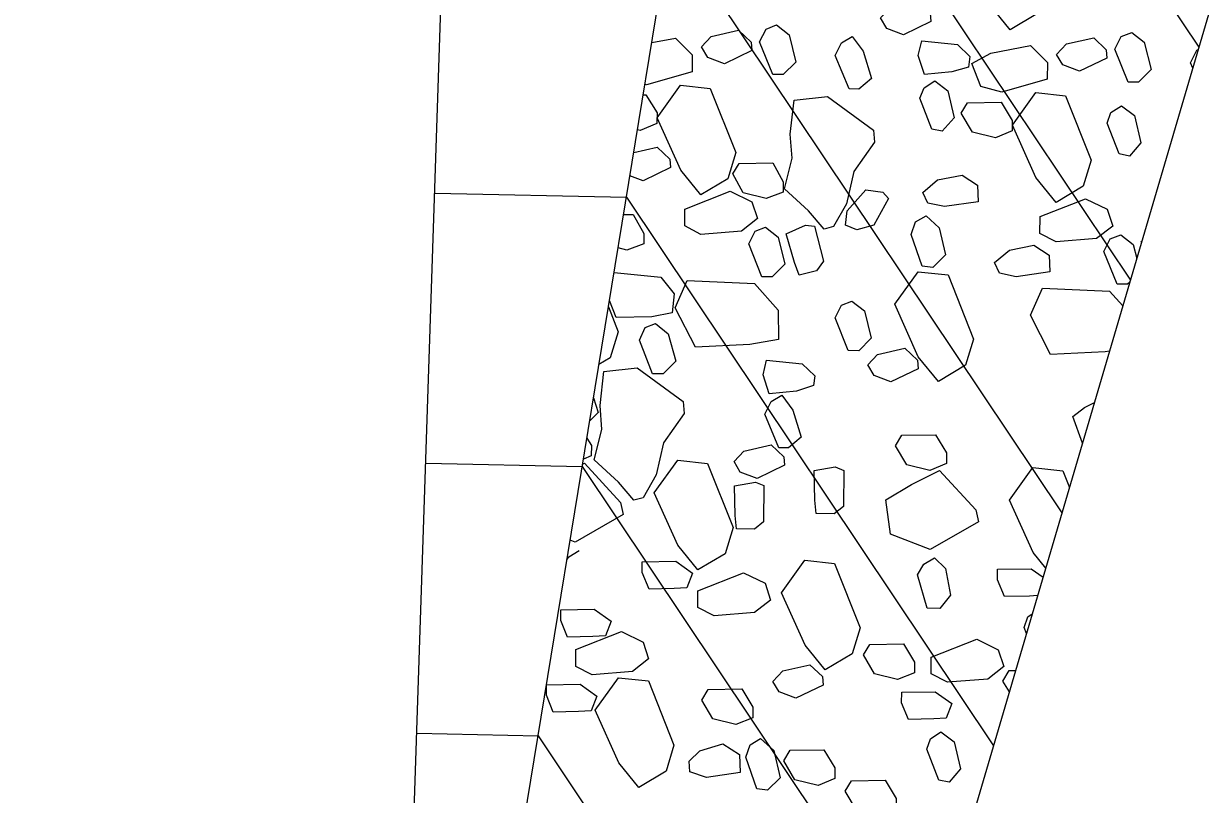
# Model space of a CAD drawing. Extents: x 2384780 to 2405432, y 547869 to 573706.
# Drawn here: x 2395714.42 to 2395746.01, y 553749.39 to 553770.06 of the extents above; entities that cross this region are included whole.
import ezdxf

# ---------------------------------------------------------------- set-up
doc = ezdxf.new("R2010")
doc.units = 0
for name, color, linetype in [('Old_Level_1', 7, 'Continuous'), ('Old_Level_10', 7, 'Continuous'), ('Old_Level_56', 7, 'Continuous'), ('Old_Level_63', 7, 'Continuous')]:
    doc.layers.add(name, color=color, linetype=linetype)

msp = doc.modelspace()

# ---------------------------------------------------------------- linework, layer by layer
at = {"layer": 'Old_Level_1'}
msp.add_line((2395756.774, 553806.246), (2395733.132, 553725.867), dxfattribs=at)
at = {"layer": 'Old_Level_10'}
for p, q in [((2395734.141, 553787.066), (2395745.945, 553769.428)), ((2395732.956, 553779.846), (2395744.108, 553763.183)), ((2395731.772, 553772.626), (2395742.271, 553756.938)), ((2395730.588, 553765.405), (2395740.434, 553750.693)), ((2395729.404, 553758.185), (2395738.597, 553744.448)), ((2395728.219, 553750.965), (2395736.76, 553738.203))]:
    msp.add_line(p, q, dxfattribs=at)
for points in [[(2395740.883, 553769.895), (2395740.345, 553770.557), (2395739.712, 553771.963), (2395740.34, 553772.837), (2395741.141, 553772.749), (2395741.824, 553771.028), (2395741.613, 553770.327), (2395740.883, 553769.895)], [(2395737.407, 553770.212), (2395737.67, 553770.493), (2395738.402, 553770.659), (2395738.738, 553770.339), (2395738.757, 553770.114), (2395738.024, 553769.76), (2395737.575, 553769.931), (2395737.407, 553770.212)], [(2395732.601, 553769.434), (2395732.864, 553769.715), (2395733.596, 553769.88), (2395733.933, 553769.56), (2395733.95, 553769.335), (2395733.218, 553768.981), (2395732.769, 553769.152), (2395732.601, 553769.434)], [(2395734.615, 553770.024), (2395734.951, 553769.76), (2395735.136, 553769.028), (2395734.797, 553768.693), (2395734.517, 553768.693), (2395734.163, 553769.575), (2395734.334, 553769.913), (2395734.615, 553770.024)], [(2395744.143, 553769.823), (2395744.479, 553769.559), (2395744.664, 553768.827), (2395744.325, 553768.492), (2395744.045, 553768.492), (2395743.691, 553769.374), (2395743.862, 553769.712), (2395744.143, 553769.823)], [(2395731.268, 553769.551), (2395731.904, 553769.672), (2395732.353, 553769.22), (2395732.351, 553768.77), (2395731.131, 553768.419), (2395731.084, 553768.432)], [(2395736.641, 553769.712), (2395736.94, 553769.318), (2395737.163, 553768.586), (2395736.824, 553768.306), (2395736.561, 553768.307), (2395736.189, 553769.208), (2395736.36, 553769.545), (2395736.641, 553769.712)], [(2395739.766, 553768.895), (2395739.315, 553768.766), (2395738.584, 553768.694), (2395738.417, 553769.201), (2395738.512, 553769.595), (2395739.468, 553769.497), (2395739.804, 553769.177), (2395739.766, 553768.895)], [(2395739.856, 553768.988), (2395740.363, 553769.267), (2395741.432, 553769.471), (2395741.881, 553769.019), (2395741.879, 553768.569), (2395740.66, 553768.218), (2395740.098, 553768.369), (2395739.856, 553768.988)], [(2395742.129, 553769.233), (2395742.392, 553769.514), (2395743.124, 553769.679), (2395743.461, 553769.359), (2395743.479, 553769.134), (2395742.746, 553768.78), (2395742.297, 553768.951), (2395742.129, 553769.233)], [(2395745.778, 553768.861), (2395745.718, 553769.007), (2395745.888, 553769.344), (2395745.927, 553769.367)], [(2395738.858, 553768.525), (2395739.213, 553768.26), (2395739.38, 553767.529), (2395739.059, 553767.174), (2395738.778, 553767.231), (2395738.462, 553768.058), (2395738.576, 553768.338), (2395738.858, 553768.525)], [(2395732.584, 553765.468), (2395732.045, 553766.13), (2395731.413, 553767.535), (2395732.04, 553768.41), (2395732.84, 553768.321), (2395733.524, 553766.601), (2395733.312, 553765.9), (2395732.584, 553765.468)], [(2395742.112, 553765.267), (2395741.573, 553765.929), (2395740.941, 553767.334), (2395741.568, 553768.209), (2395742.368, 553768.12), (2395743.052, 553766.4), (2395742.84, 553765.699), (2395742.112, 553765.267)], [(2395731.038, 553768.151), (2395731.111, 553768.152), (2395731.41, 553767.664), (2395731.408, 553767.383)], [(2395735.984, 553768.104), (2395737.218, 553767.199), (2395737.245, 553766.877), (2395736.689, 553766.094), (2395736.489, 553765.229), (2395736.145, 553764.615), (2395735.89, 553764.552), (2395735.477, 553765.035), (2395734.831, 553765.632), (2395735.038, 553766.449), (2395734.985, 553767.095), (2395735.086, 553768.004), (2395735.984, 553768.104)], [(2395740.936, 553767.182), (2395740.485, 553766.995), (2395739.868, 553767.149), (2395739.569, 553767.655), (2395739.739, 553767.937), (2395740.639, 553767.951), (2395740.938, 553767.463), (2395740.936, 553767.182)], [(2395743.864, 553767.859), (2395744.219, 553767.595), (2395744.385, 553766.863), (2395744.084, 553766.508), (2395743.803, 553766.566), (2395743.487, 553767.391), (2395743.582, 553767.672), (2395743.864, 553767.859)], [(2395731.408, 553767.383), (2395730.958, 553767.196), (2395730.885, 553767.215)], [(2395730.784, 553766.602), (2395731.416, 553766.745), (2395731.752, 553766.426), (2395731.771, 553766.2), (2395731.037, 553765.846), (2395730.682, 553765.981)], [(2395734.792, 553765.537), (2395734.342, 553765.37), (2395733.723, 553765.522), (2395733.444, 553766.029), (2395733.613, 553766.31), (2395734.513, 553766.326), (2395734.793, 553765.819), (2395734.792, 553765.537)], [(2395738.542, 553765.531), (2395738.937, 553765.867), (2395739.593, 553765.996), (2395740.005, 553765.732), (2395740.022, 553765.282), (2395739.122, 553765.154), (2395738.672, 553765.249), (2395738.542, 553765.531)], [(2395734.104, 553764.833), (2395733.672, 553764.497), (2395732.589, 553764.408), (2395732.153, 553764.634), (2395732.155, 553765.084), (2395733.376, 553765.566), (2395733.956, 553765.284), (2395734.104, 553764.833)], [(2395736.465, 553764.657), (2395736.514, 553765.039), (2395737.01, 553765.602), (2395737.47, 553765.54), (2395737.616, 553765.368), (2395737.23, 553764.651), (2395736.766, 553764.527), (2395736.465, 553764.657)], [(2395743.632, 553764.632), (2395743.2, 553764.296), (2395742.117, 553764.207), (2395741.681, 553764.433), (2395741.683, 553764.883), (2395742.904, 553765.365), (2395743.484, 553765.083), (2395743.632, 553764.632)], [(2395730.511, 553764.937), (2395730.775, 553764.941), (2395731.055, 553764.434), (2395731.054, 553764.152)], [(2395738.625, 553764.908), (2395738.981, 553764.588), (2395739.146, 553763.856), (2395738.808, 553763.52), (2395738.526, 553763.558), (2395738.229, 553764.403), (2395738.343, 553764.74), (2395738.625, 553764.908)], [(2395734.32, 553764.601), (2395734.657, 553764.337), (2395734.842, 553763.605), (2395734.503, 553763.27), (2395734.222, 553763.27), (2395733.869, 553764.152), (2395734.039, 553764.49), (2395734.32, 553764.601)], [(2395735.221, 553763.318), (2395735.095, 553763.656), (2395734.872, 553764.422), (2395735.394, 553764.659), (2395735.637, 553764.628), (2395735.875, 553763.689), (2395735.69, 553763.432), (2395735.221, 553763.318)], [(2395744.092, 553763.129), (2395744.031, 553763.069), (2395743.75, 553763.069), (2395743.397, 553763.951), (2395743.567, 553764.289), (2395743.848, 553764.4)], [(2395743.848, 553764.4), (2395744.185, 553764.136), (2395744.279, 553763.765)], [(2395731.054, 553764.152), (2395730.604, 553763.986), (2395730.365, 553764.044)], [(2395740.465, 553763.651), (2395740.86, 553763.987), (2395741.517, 553764.116), (2395741.928, 553763.851), (2395741.945, 553763.402), (2395741.045, 553763.274), (2395740.595, 553763.369), (2395740.465, 553763.651)], [(2395744.407, 553764.199), (2395744.4, 553764.221), (2395744.415, 553764.228)], [(2395730.257, 553763.385), (2395731.517, 553763.263), (2395731.872, 553762.812), (2395731.814, 553762.306)], [(2395734.672, 553761.586), (2395733.903, 553761.458), (2395732.44, 553761.388), (2395731.9, 553762.44), (2395732.222, 553763.17), (2395734.022, 553763.088), (2395734.657, 553762.374), (2395734.672, 553761.586)], [(2395738.957, 553760.466), (2395738.419, 553761.127), (2395737.786, 553762.533), (2395738.414, 553763.407), (2395739.215, 553763.319), (2395739.898, 553761.598), (2395739.686, 553760.898), (2395738.957, 553760.466)], [(2395743.547, 553761.276), (2395743.431, 553761.257), (2395741.968, 553761.187), (2395741.429, 553762.239), (2395741.75, 553762.969), (2395743.55, 553762.887), (2395743.904, 553762.489)], [(2395731.814, 553762.306), (2395731.27, 553762.195), (2395730.314, 553762.18), (2395730.133, 553762.632)], [(2395736.637, 553762.621), (2395736.973, 553762.357), (2395737.158, 553761.625), (2395736.82, 553761.289), (2395736.539, 553761.29), (2395736.185, 553762.172), (2395736.355, 553762.51), (2395736.637, 553762.621)], [(2395730.106, 553762.465), (2395730.37, 553761.799), (2395730.158, 553761.099), (2395729.851, 553760.917)], [(2395731.372, 553762.022), (2395731.709, 553761.739), (2395731.913, 553761.007), (2395731.574, 553760.671), (2395731.293, 553760.672), (2395730.94, 553761.573), (2395731.091, 553761.91), (2395731.372, 553762.022)], [(2395737.065, 553760.907), (2395737.328, 553761.187), (2395738.06, 553761.353), (2395738.397, 553761.033), (2395738.415, 553760.807), (2395737.681, 553760.454), (2395737.232, 553760.625), (2395737.065, 553760.907)], [(2395735.603, 553760.353), (2395735.152, 553760.205), (2395734.42, 553760.132), (2395734.253, 553760.639), (2395734.349, 553761.033), (2395735.305, 553760.936), (2395735.641, 553760.615), (2395735.603, 553760.353)], [(2395730.879, 553760.832), (2395732.113, 553759.928), (2395732.141, 553759.606), (2395731.584, 553758.822), (2395731.385, 553757.958), (2395731.04, 553757.344), (2395730.786, 553757.281), (2395730.373, 553757.763), (2395729.726, 553758.361), (2395729.934, 553759.179), (2395729.881, 553759.824), (2395729.981, 553760.733), (2395730.879, 553760.832)], [(2395729.706, 553760.027), (2395729.832, 553759.634), (2395729.604, 553759.409)], [(2395734.757, 553760.093), (2395735.056, 553759.699), (2395735.279, 553758.967), (2395734.941, 553758.687), (2395734.677, 553758.688), (2395734.306, 553759.589), (2395734.476, 553759.926), (2395734.757, 553760.093)], [(2395742.822, 553758.812), (2395742.56, 553759.524), (2395742.88, 553759.767), (2395743.141, 553759.896)], [(2395739.177, 553758.266), (2395738.726, 553758.08), (2395738.108, 553758.233), (2395737.81, 553758.74), (2395737.98, 553759.021), (2395738.88, 553759.036), (2395739.178, 553758.547), (2395739.177, 553758.266)], [(2395729.529, 553758.948), (2395729.65, 553758.748), (2395729.648, 553758.467)], [(2395733.476, 553758.317), (2395733.74, 553758.598), (2395734.472, 553758.764), (2395734.808, 553758.444), (2395734.826, 553758.218), (2395734.093, 553757.864), (2395733.644, 553758.035), (2395733.476, 553758.317)], [(2395729.648, 553758.467), (2395729.435, 553758.379)], [(2395729.414, 553758.25), (2395729.463, 553758.274), (2395730.433, 553757.22), (2395730.506, 553756.899), (2395729.212, 553756.157), (2395729.079, 553756.209)], [(2395732.509, 553755.414), (2395731.97, 553756.076), (2395731.337, 553757.481), (2395731.965, 553758.356), (2395732.766, 553758.268), (2395733.449, 553756.547), (2395733.238, 553755.846), (2395732.509, 553755.414)], [(2395735.681, 553756.921), (2395735.644, 553757.28), (2395735.627, 553758.078), (2395736.192, 553758.173), (2395736.419, 553758.081), (2395736.408, 553757.111), (2395736.163, 553756.911), (2395735.681, 553756.921)], [(2395741.836, 553755.46), (2395741.498, 553755.875), (2395740.865, 553757.28), (2395741.493, 553758.155), (2395742.294, 553758.067), (2395742.471, 553757.62)], [(2395733.541, 553756.511), (2395733.505, 553756.871), (2395733.487, 553757.669), (2395734.052, 553757.764), (2395734.279, 553757.672), (2395734.268, 553756.702), (2395734.024, 553756.502), (2395733.541, 553756.511)], [(2395737.544, 553757.292), (2395738.24, 553757.702), (2395738.991, 553758.073), (2395739.962, 553757.019), (2395740.034, 553756.698), (2395738.74, 553755.956), (2395737.672, 553756.373), (2395737.544, 553757.292)], [(2395728.993, 553755.684), (2395729.042, 553755.764), (2395729.324, 553755.932)], [(2395732.212, 553754.93), (2395731.874, 553754.912), (2395731.199, 553754.896), (2395731.013, 553755.346), (2395731.015, 553755.628), (2395731.914, 553755.643), (2395732.364, 553755.323), (2395732.212, 553754.93)], [(2395735.918, 553752.73), (2395735.38, 553753.391), (2395734.747, 553754.797), (2395735.374, 553755.671), (2395736.175, 553755.583), (2395736.859, 553753.862), (2395736.647, 553753.162), (2395735.918, 553752.73)], [(2395738.852, 553755.731), (2395739.151, 553755.448), (2395739.28, 553754.736), (2395738.997, 553754.381), (2395738.66, 553754.382), (2395738.4, 553755.283), (2395738.57, 553755.563), (2395738.852, 553755.731)], [(2395734.456, 553754.601), (2395734.024, 553754.265), (2395732.942, 553754.177), (2395732.505, 553754.402), (2395732.507, 553754.852), (2395733.728, 553755.334), (2395734.308, 553755.052), (2395734.456, 553754.601)], [(2395741.619, 553754.723), (2395741.402, 553754.711), (2395740.727, 553754.695), (2395740.541, 553755.145), (2395740.543, 553755.427), (2395741.442, 553755.442), (2395741.763, 553755.213)], [(2395730.025, 553753.641), (2395729.688, 553753.623), (2395729.013, 553753.608), (2395728.827, 553754.058), (2395728.828, 553754.34), (2395729.728, 553754.355), (2395730.177, 553754.034), (2395730.025, 553753.641)], [(2395741.32, 553753.704), (2395741.257, 553753.87), (2395741.352, 553754.15), (2395741.475, 553754.231)], [(2395731.185, 553753.023), (2395730.752, 553752.687), (2395729.669, 553752.598), (2395729.234, 553752.824), (2395729.235, 553753.274), (2395730.456, 553753.756), (2395731.036, 553753.473), (2395731.185, 553753.023)], [(2395738.315, 553752.655), (2395737.864, 553752.47), (2395737.246, 553752.623), (2395736.948, 553753.13), (2395737.118, 553753.41), (2395738.019, 553753.425), (2395738.317, 553752.937), (2395738.315, 553752.655)], [(2395740.713, 553752.822), (2395740.28, 553752.486), (2395739.198, 553752.397), (2395738.762, 553752.623), (2395738.763, 553753.073), (2395739.984, 553753.555), (2395740.564, 553753.272), (2395740.713, 553752.822)], [(2395734.518, 553752.423), (2395734.782, 553752.703), (2395735.513, 553752.87), (2395735.85, 553752.549), (2395735.868, 553752.324), (2395735.135, 553751.971), (2395734.686, 553752.141), (2395734.518, 553752.423)], [(2395740.86, 553752.14), (2395740.689, 553752.431), (2395740.858, 553752.712), (2395741.029, 553752.715)], [(2395730.922, 553749.58), (2395730.385, 553750.242), (2395729.752, 553751.647), (2395730.379, 553752.522), (2395731.18, 553752.433), (2395731.863, 553750.713), (2395731.652, 553750.012), (2395730.922, 553749.58)], [(2395729.642, 553751.633), (2395729.304, 553751.615), (2395728.629, 553751.599), (2395728.443, 553752.049), (2395728.445, 553752.331), (2395729.345, 553752.346), (2395729.794, 553752.026), (2395729.642, 553751.633)], [(2395733.979, 553751.449), (2395733.528, 553751.264), (2395732.911, 553751.416), (2395732.612, 553751.923), (2395732.782, 553752.204), (2395733.682, 553752.219), (2395733.981, 553751.73), (2395733.979, 553751.449)], [(2395739.17, 553751.432), (2395738.833, 553751.414), (2395738.157, 553751.398), (2395737.971, 553751.848), (2395737.973, 553752.13), (2395738.873, 553752.145), (2395739.322, 553751.825), (2395739.17, 553751.432)], [(2395734.188, 553750.892), (2395734.544, 553750.571), (2395734.71, 553749.839), (2395734.371, 553749.503), (2395734.09, 553749.542), (2395733.793, 553750.386), (2395733.907, 553750.723), (2395734.188, 553750.892)], [(2395739.026, 553751.069), (2395739.381, 553750.806), (2395739.547, 553750.074), (2395739.246, 553749.719), (2395738.965, 553749.777), (2395738.649, 553750.602), (2395738.744, 553750.883), (2395739.026, 553751.069)], [(2395732.274, 553750.28), (2395732.556, 553750.561), (2395733.175, 553750.746), (2395733.624, 553750.463), (2395733.641, 553749.975), (2395732.741, 553749.847), (2395732.291, 553749.998), (2395732.274, 553750.28)], [(2395736.179, 553749.819), (2395735.729, 553749.633), (2395735.11, 553749.786), (2395734.812, 553750.293), (2395734.982, 553750.574), (2395735.882, 553750.589), (2395736.18, 553750.1), (2395736.179, 553749.819)], [(2395737.827, 553749.001), (2395737.376, 553748.816), (2395736.758, 553748.968), (2395736.459, 553749.476), (2395736.629, 553749.756), (2395737.53, 553749.771), (2395737.828, 553749.282), (2395737.827, 553749.001)]]:
    msp.add_lwpolyline(points, dxfattribs=at)
at = {"layer": 'Old_Level_56'}
for p, q in [((2395724.133, 553726.056), (2395738.989, 553816.623)), ((2395724.133, 553726.056), (2395726.704, 553803.264)), ((2395725.447, 553765.514), (2395730.588, 553765.405)), ((2395725.206, 553758.274), (2395729.404, 553758.185)), ((2395724.965, 553751.033), (2395728.219, 553750.965))]:
    msp.add_line(p, q, dxfattribs=at)
at = {"layer": 'Old_Level_63'}
msp.add_ellipse((2395727.45, 554021.058), major_axis=(15.712, 376.73), ratio=0.598979, dxfattribs=at)

doc.saveas('drawing.dxf')
